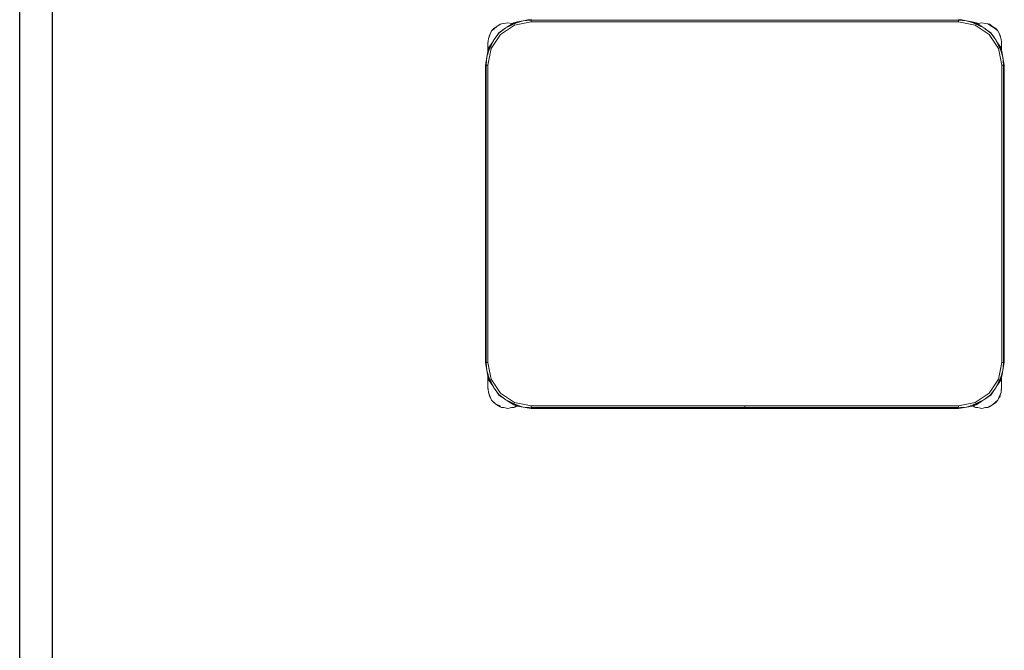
# Model space of a CAD drawing. Header units: millimetres. Extents: x -261 to 187, y -214 to 106.
# Tile 368 of 656: x -191.15 to -190.011, y -77.014 to -76.285. Entities that reach past the tile are written whole.
import ezdxf

# ---------------------------------------------------------------- set-up
doc = ezdxf.new("R2010")
doc.units = ezdxf.units.MM
doc.header["$LTSCALE"] = 0.005
doc.header["$MEASUREMENT"] = 0
doc.layers.add('AP-Condutos', color=4, linetype='Continuous', lineweight=25)
doc.layers.add('IFC-Elemento de mobília-Contorno', color=9, linetype='Continuous', lineweight=5)

msp = doc.modelspace()

# ---------------------------------------------------------------- linework, layer by layer
at = {"layer": 'AP-Condutos'}
for p, q in [((-191.1496, -71.6623), (-191.1496, -77.8437)), ((-191.112, -71.6623), (-191.112, -77.8437))]:
    msp.add_line(p, q, dxfattribs=at)
at = {"layer": 'IFC-Elemento de mobília-Contorno', "lineweight": 5}
for p, q in [((-190.5874, -76.294), (-190.574, -76.2869)), ((-190.5784, -76.2881), (-190.574, -76.2869)), ((-190.575, -76.2882), (-190.5673, -76.2857)), ((-190.574, -76.2869), (-190.5673, -76.2857)), ((-190.5673, -76.2857), (-190.5581, -76.2841)), ((-190.5673, -76.2857), (-190.5581, -76.285)), ((-190.5581, -76.285), (-190.0641, -76.285)), ((-190.5581, -76.2871), (-190.5581, -76.285)), ((-190.5581, -76.2871), (-190.5581, -76.286)), ((-190.0641, -76.2841), (-190.0549, -76.2857)), ((-190.0641, -76.285), (-190.0549, -76.2857)), ((-190.0641, -76.2871), (-190.0641, -76.285)), ((-190.0641, -76.2871), (-190.0641, -76.286)), ((-190.0549, -76.2857), (-190.0472, -76.2882)), ((-190.0549, -76.2857), (-190.0482, -76.2869)), ((-190.0482, -76.2869), (-190.0438, -76.2881)), ((-190.0482, -76.2869), (-190.047, -76.2875)), ((-190.0482, -76.2869), (-190.0348, -76.294)), ((-190.6054, -76.3011), (-190.6039, -76.2976)), ((-190.6039, -76.2976), (-190.6015, -76.2948)), ((-190.6039, -76.2976), (-190.6015, -76.2955)), ((-190.6015, -76.2948), (-190.5978, -76.2923)), ((-190.6015, -76.2955), (-190.5977, -76.2925)), ((-190.5978, -76.2923), (-190.5941, -76.2898)), ((-190.5977, -76.2925), (-190.5924, -76.2892)), ((-190.5956, -76.2996), (-190.5896, -76.2956)), ((-190.5952, -76.2998), (-190.5874, -76.294)), ((-190.5941, -76.2898), (-190.5924, -76.2892)), ((-190.5935, -76.3017), (-190.5773, -76.2909)), ((-190.5935, -76.3017), (-190.5854, -76.2963)), ((-190.5924, -76.2892), (-190.5896, -76.289)), ((-190.5896, -76.289), (-190.5852, -76.2881)), ((-190.5874, -76.294), (-190.575, -76.2882)), ((-190.5862, -76.2933), (-190.5784, -76.2881)), ((-190.5854, -76.2963), (-190.5773, -76.2909)), ((-190.5852, -76.2881), (-190.5808, -76.289)), ((-190.5808, -76.289), (-190.5798, -76.2891)), ((-190.5773, -76.2909), (-190.5581, -76.2871)), ((-190.5773, -76.2909), (-190.5698, -76.2894)), ((-190.5698, -76.2894), (-190.5581, -76.2871)), ((-190.5581, -76.2871), (-190.0641, -76.2871)), ((-190.0641, -76.2871), (-190.0524, -76.2894)), ((-190.0641, -76.2871), (-190.045, -76.2909)), ((-190.0524, -76.2894), (-190.045, -76.2909)), ((-190.0472, -76.2882), (-190.0348, -76.294)), ((-190.045, -76.2909), (-190.0288, -76.3017)), ((-190.0438, -76.2881), (-190.0361, -76.2933)), ((-190.0425, -76.2891), (-190.0416, -76.289)), ((-190.0416, -76.289), (-190.0372, -76.2881)), ((-190.0372, -76.2881), (-190.0328, -76.289)), ((-190.0348, -76.294), (-190.0268, -76.3001)), ((-190.0348, -76.294), (-190.0328, -76.2955)), ((-190.0329, -76.2955), (-190.0266, -76.2996)), ((-190.0328, -76.289), (-190.0301, -76.2892)), ((-190.0301, -76.2892), (-190.0268, -76.2915)), ((-190.0301, -76.2892), (-190.0284, -76.2898)), ((-190.0284, -76.2898), (-190.0247, -76.2923)), ((-190.0268, -76.2915), (-190.0208, -76.2955)), ((-190.0247, -76.2923), (-190.021, -76.2948)), ((-190.021, -76.2948), (-190.0186, -76.2976)), ((-190.0208, -76.2955), (-190.0186, -76.2976)), ((-190.0186, -76.2976), (-190.0168, -76.3014)), ((-190.0186, -76.2976), (-190.016, -76.3023)), ((-190.6084, -76.3212), (-190.6012, -76.3078)), ((-190.6082, -76.3123), (-190.6076, -76.3064)), ((-190.6076, -76.3064), (-190.6054, -76.3011)), ((-190.6071, -76.3202), (-190.6012, -76.3078)), ((-190.6071, -76.3168), (-190.6019, -76.309)), ((-190.607, -76.305), (-190.6065, -76.3023)), ((-190.6065, -76.3023), (-190.6048, -76.2998)), ((-190.6043, -76.318), (-190.5935, -76.3017)), ((-190.6012, -76.3078), (-190.5952, -76.2998)), ((-190.6012, -76.3078), (-190.5997, -76.3058)), ((-190.5998, -76.3059), (-190.5956, -76.2996)), ((-190.5989, -76.3099), (-190.5935, -76.3017)), ((-190.0288, -76.3017), (-190.0179, -76.318)), ((-190.0288, -76.3017), (-190.0233, -76.3099)), ((-190.0268, -76.3001), (-190.021, -76.3078)), ((-190.0266, -76.2996), (-190.0226, -76.3056)), ((-190.021, -76.3078), (-190.0152, -76.3202)), ((-190.021, -76.3078), (-190.0145, -76.32)), ((-190.0204, -76.309), (-190.0152, -76.3168)), ((-190.0168, -76.3014), (-190.0148, -76.3069)), ((-190.016, -76.3023), (-190.0155, -76.305)), ((-190.0148, -76.3069), (-190.0142, -76.3111)), ((-190.6095, -76.3279), (-190.6071, -76.3202)), ((-190.6084, -76.3212), (-190.6071, -76.3168)), ((-190.6084, -76.3212), (-190.6077, -76.32)), ((-190.6082, -76.3111), (-190.608, -76.3098)), ((-190.6082, -76.3111), (-190.6081, -76.3105)), ((-190.6082, -76.3111), (-190.6081, -76.3105)), ((-190.6082, -76.3161), (-190.6082, -76.3111)), ((-190.6082, -76.3135), (-190.6082, -76.3123)), ((-190.6082, -76.3148), (-190.6082, -76.3135)), ((-190.6082, -76.3161), (-190.6082, -76.3148)), ((-190.6082, -76.3208), (-190.6082, -76.3161)), ((-190.6082, -76.3208), (-190.6082, -76.3191)), ((-190.6081, -76.3371), (-190.6043, -76.318)), ((-190.6058, -76.3254), (-190.6043, -76.318)), ((-190.6043, -76.318), (-190.5989, -76.3099)), ((-190.0233, -76.3099), (-190.0179, -76.318)), ((-190.0179, -76.318), (-190.0164, -76.3254)), ((-190.0179, -76.318), (-190.0141, -76.3371)), ((-190.0152, -76.3168), (-190.0139, -76.3212)), ((-190.0152, -76.3202), (-190.0127, -76.3279)), ((-190.0145, -76.32), (-190.0139, -76.3212)), ((-190.0142, -76.3161), (-190.0142, -76.3111)), ((-190.0142, -76.3199), (-190.0142, -76.3111)), ((-190.0142, -76.3136), (-190.0142, -76.3123)), ((-190.0142, -76.3148), (-190.0142, -76.3136)), ((-190.0142, -76.3161), (-190.0142, -76.3148)), ((-190.0142, -76.3199), (-190.0142, -76.3161)), ((-190.0142, -76.3199), (-190.0142, -76.3191)), ((-190.6111, -76.3371), (-190.6095, -76.3279)), ((-190.6102, -76.3371), (-190.6095, -76.3279)), ((-190.6095, -76.3279), (-190.6084, -76.3212)), ((-190.6081, -76.3371), (-190.6058, -76.3254)), ((-190.0164, -76.3254), (-190.0141, -76.3371)), ((-190.0139, -76.3212), (-190.0127, -76.3279)), ((-190.0127, -76.3279), (-190.012, -76.3371)), ((-190.0127, -76.3279), (-190.0111, -76.3371)), ((-190.6111, -76.6811), (-190.6111, -76.3371)), ((-190.6102, -76.6811), (-190.6102, -76.3371)), ((-190.6102, -76.3371), (-190.6081, -76.3371)), ((-190.6092, -76.3371), (-190.6081, -76.3371)), ((-190.6081, -76.6811), (-190.6081, -76.3371)), ((-190.0141, -76.3371), (-190.0131, -76.3371)), ((-190.0141, -76.6811), (-190.0141, -76.3371)), ((-190.0141, -76.3371), (-190.012, -76.3371)), ((-190.012, -76.6811), (-190.012, -76.3371)), ((-190.0111, -76.6811), (-190.0111, -76.3371)), ((-190.6111, -76.6811), (-190.6095, -76.6903)), ((-190.6102, -76.6811), (-190.6095, -76.6903)), ((-190.6102, -76.6811), (-190.6081, -76.6811)), ((-190.6092, -76.6811), (-190.6081, -76.6811)), ((-190.6081, -76.6811), (-190.6043, -76.7002)), ((-190.6081, -76.6811), (-190.6058, -76.6928)), ((-190.0179, -76.7002), (-190.0141, -76.6811)), ((-190.0164, -76.6928), (-190.0141, -76.6811)), ((-190.0141, -76.6811), (-190.012, -76.6811)), ((-190.0141, -76.6811), (-190.0131, -76.6811)), ((-190.0127, -76.6903), (-190.012, -76.6811)), ((-190.0127, -76.6903), (-190.0111, -76.6811)), ((-190.6095, -76.6903), (-190.6071, -76.698)), ((-190.6095, -76.6903), (-190.6084, -76.697)), ((-190.6058, -76.6928), (-190.6043, -76.7002)), ((-190.0179, -76.7002), (-190.0164, -76.6928)), ((-190.0152, -76.698), (-190.0127, -76.6903)), ((-190.0139, -76.697), (-190.0127, -76.6903)), ((-190.6084, -76.697), (-190.6071, -76.7014)), ((-190.6084, -76.697), (-190.6082, -76.6972)), ((-190.6084, -76.697), (-190.6012, -76.7104)), ((-190.6082, -76.7061), (-190.6082, -76.6974)), ((-190.6082, -76.6999), (-190.6082, -76.6974)), ((-190.6082, -76.703), (-190.6082, -76.6999)), ((-190.6082, -76.7111), (-190.6082, -76.7061)), ((-190.6082, -76.7074), (-190.6082, -76.7061)), ((-190.6082, -76.7087), (-190.6082, -76.7074)), ((-190.6071, -76.698), (-190.6012, -76.7104)), ((-190.6071, -76.7014), (-190.6019, -76.7092)), ((-190.6043, -76.7002), (-190.5989, -76.7083)), ((-190.6043, -76.7002), (-190.5935, -76.7165)), ((-190.0288, -76.7165), (-190.0179, -76.7002)), ((-190.0233, -76.7083), (-190.0179, -76.7002)), ((-190.021, -76.7104), (-190.0139, -76.697)), ((-190.021, -76.7104), (-190.0152, -76.698)), ((-190.0204, -76.7092), (-190.0152, -76.7014)), ((-190.0152, -76.7014), (-190.0139, -76.697)), ((-190.0145, -76.6982), (-190.0139, -76.697)), ((-190.0142, -76.7111), (-190.0142, -76.6983)), ((-190.0142, -76.7061), (-190.0142, -76.6983)), ((-190.0142, -76.6999), (-190.0142, -76.6983)), ((-190.0142, -76.703), (-190.0142, -76.6999)), ((-190.0142, -76.7111), (-190.0142, -76.7061)), ((-190.0142, -76.7074), (-190.0142, -76.7061)), ((-190.0142, -76.7087), (-190.0142, -76.7074)), ((-190.6082, -76.7099), (-190.6082, -76.7087)), ((-190.6082, -76.7099), (-190.608, -76.7118)), ((-190.6082, -76.7111), (-190.6079, -76.7128)), ((-190.6082, -76.7111), (-190.608, -76.7118)), ((-190.6082, -76.7111), (-190.608, -76.7118)), ((-190.608, -76.7118), (-190.6076, -76.7158)), ((-190.6076, -76.7158), (-190.6054, -76.7206)), ((-190.6071, -76.7168), (-190.6065, -76.7199)), ((-190.6012, -76.7104), (-190.5955, -76.7182)), ((-190.5996, -76.7126), (-190.5956, -76.7186)), ((-190.5989, -76.7083), (-190.5935, -76.7165)), ((-190.5956, -76.7186), (-190.5894, -76.7227)), ((-190.5955, -76.7182), (-190.5874, -76.7242)), ((-190.5935, -76.7165), (-190.5773, -76.7273)), ((-190.5935, -76.7165), (-190.5854, -76.7219)), ((-190.045, -76.7273), (-190.0288, -76.7165)), ((-190.0348, -76.7242), (-190.0271, -76.7184)), ((-190.0326, -76.7226), (-190.0266, -76.7186)), ((-190.0288, -76.7165), (-190.0233, -76.7083)), ((-190.0271, -76.7184), (-190.021, -76.7104)), ((-190.0266, -76.7186), (-190.0225, -76.7123)), ((-190.0225, -76.7124), (-190.021, -76.7104)), ((-190.0171, -76.7206), (-190.0149, -76.7158)), ((-190.016, -76.7199), (-190.0154, -76.7168)), ((-190.0149, -76.7158), (-190.0142, -76.7099)), ((-190.0146, -76.7128), (-190.0142, -76.7111)), ((-190.0145, -76.7118), (-190.0142, -76.7111)), ((-190.0145, -76.7118), (-190.0142, -76.7111)), ((-190.0142, -76.7099), (-190.0142, -76.7087)), ((-190.6065, -76.7199), (-190.6039, -76.7246)), ((-190.6054, -76.7206), (-190.6039, -76.7246)), ((-190.6039, -76.7246), (-190.6015, -76.7274)), ((-190.6039, -76.7246), (-190.5993, -76.7287)), ((-190.6015, -76.7274), (-190.5978, -76.7299)), ((-190.5993, -76.7287), (-190.5937, -76.7315)), ((-190.5978, -76.7299), (-190.5941, -76.7323)), ((-190.5894, -76.7227), (-190.5874, -76.7242)), ((-190.5874, -76.7242), (-190.575, -76.73)), ((-190.5874, -76.7242), (-190.574, -76.7314)), ((-190.5862, -76.7249), (-190.5784, -76.7301)), ((-190.5854, -76.7219), (-190.5773, -76.7273)), ((-190.5784, -76.7301), (-190.574, -76.7314)), ((-190.5773, -76.7273), (-190.5581, -76.7311)), ((-190.5773, -76.7273), (-190.5698, -76.7288)), ((-190.5752, -76.7307), (-190.574, -76.7314)), ((-190.575, -76.73), (-190.5673, -76.7325)), ((-190.5698, -76.7288), (-190.5581, -76.7311)), ((-190.0641, -76.7311), (-190.045, -76.7273)), ((-190.0641, -76.7311), (-190.0524, -76.7288)), ((-190.0549, -76.7325), (-190.0472, -76.73)), ((-190.0524, -76.7288), (-190.045, -76.7273)), ((-190.0482, -76.7314), (-190.0348, -76.7242)), ((-190.0482, -76.7314), (-190.0438, -76.7301)), ((-190.0472, -76.73), (-190.0348, -76.7242)), ((-190.0438, -76.7301), (-190.0361, -76.7249)), ((-190.0284, -76.7323), (-190.0247, -76.7299)), ((-190.0279, -76.7314), (-190.0243, -76.7296)), ((-190.0247, -76.7299), (-190.021, -76.7274)), ((-190.0243, -76.7296), (-190.021, -76.7266)), ((-190.021, -76.7274), (-190.0186, -76.7246)), ((-190.021, -76.7266), (-190.0186, -76.7246)), ((-190.0186, -76.7246), (-190.0171, -76.7206)), ((-190.018, -76.7228), (-190.016, -76.7199)), ((-190.5941, -76.7323), (-190.5924, -76.733)), ((-190.5924, -76.733), (-190.5896, -76.7332)), ((-190.5896, -76.7332), (-190.5852, -76.7341)), ((-190.5852, -76.7341), (-190.5808, -76.7332)), ((-190.5808, -76.7332), (-190.5781, -76.733)), ((-190.5781, -76.733), (-190.5759, -76.7314)), ((-190.5781, -76.733), (-190.5764, -76.7323)), ((-190.5764, -76.7323), (-190.5747, -76.7312)), ((-190.5759, -76.7314), (-190.5751, -76.731)), ((-190.574, -76.7314), (-190.5673, -76.7325)), ((-190.5673, -76.7325), (-190.5581, -76.7332)), ((-190.5673, -76.7325), (-190.5581, -76.7341)), ((-190.5581, -76.7332), (-190.5581, -76.7311)), ((-190.5581, -76.7322), (-190.5581, -76.7311)), ((-190.5581, -76.7311), (-190.0641, -76.7311)), ((-190.5581, -76.7332), (-190.3112, -76.7332)), ((-190.5581, -76.7341), (-190.3112, -76.7341)), ((-190.3112, -76.7323), (-190.3112, -76.7311)), ((-190.3112, -76.7332), (-190.3112, -76.7323)), ((-190.3112, -76.7339), (-190.3112, -76.7332)), ((-190.3112, -76.7341), (-190.3112, -76.7339)), ((-190.3111, -76.7323), (-190.3111, -76.7311)), ((-190.3111, -76.7332), (-190.3111, -76.7323)), ((-190.3111, -76.7332), (-190.0641, -76.7332)), ((-190.3111, -76.7339), (-190.3111, -76.7332)), ((-190.3111, -76.7341), (-190.3111, -76.7339)), ((-190.3111, -76.7341), (-190.0641, -76.7341)), ((-190.0641, -76.7322), (-190.0641, -76.7311)), ((-190.0641, -76.7332), (-190.0641, -76.7311)), ((-190.0641, -76.7332), (-190.0549, -76.7325)), ((-190.0641, -76.7341), (-190.0549, -76.7325)), ((-190.0549, -76.7325), (-190.0482, -76.7314)), ((-190.0477, -76.7312), (-190.0461, -76.7323)), ((-190.0469, -76.731), (-190.0457, -76.7315)), ((-190.0461, -76.7323), (-190.0444, -76.733)), ((-190.0444, -76.733), (-190.0416, -76.7332)), ((-190.0416, -76.7332), (-190.0372, -76.7341)), ((-190.0372, -76.7341), (-190.0328, -76.7332)), ((-190.0328, -76.7332), (-190.0301, -76.733)), ((-190.0301, -76.733), (-190.0279, -76.7314)), ((-190.0301, -76.733), (-190.0284, -76.7323))]:
    msp.add_line(p, q, dxfattribs=at)

doc.saveas('drawing.dxf')
